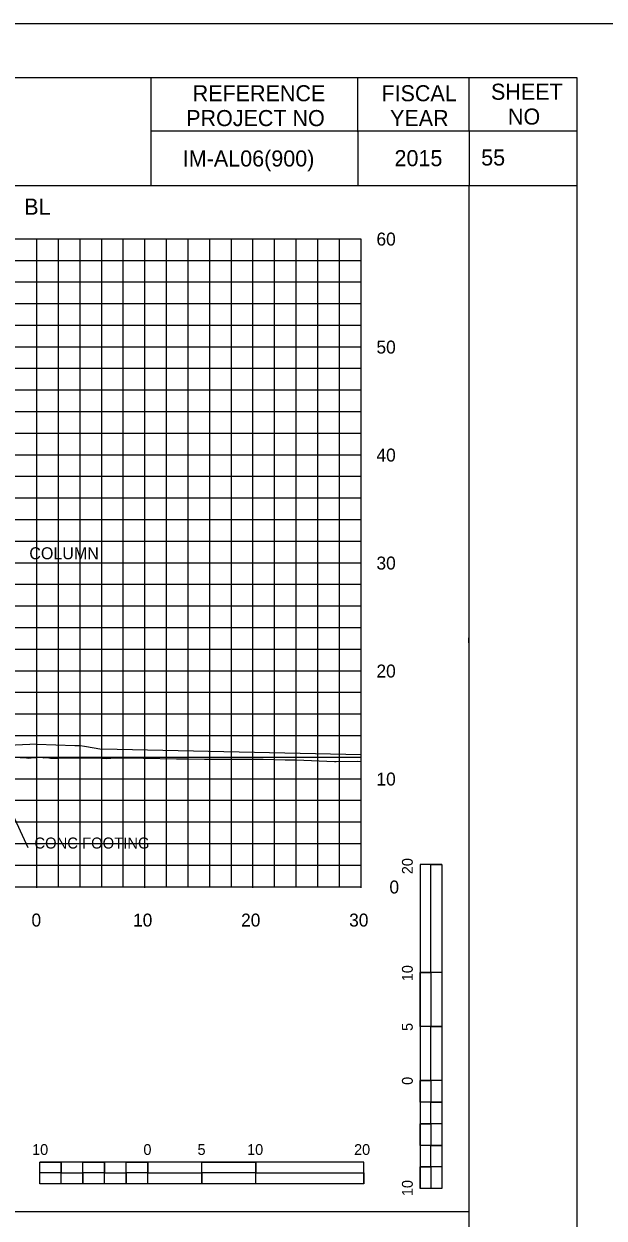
# Model space of a CAD drawing. Extents: x 1797809 to 2198143, y 249608 to 1237864.
# Drawn here: x 2196513.5 to 2196567.2, y 1237227.5 to 1237338 of the extents above; entities that cross this region are included whole.
import ezdxf

# ---------------------------------------------------------------- set-up
doc = ezdxf.new("R2010")
doc.units = 0
for name, color, linetype in [('10', 7, 'Continuous'), ('29', 7, 'Continuous'), ('3', 7, 'Continuous'), ('31', 7, 'Continuous'), ('60', 7, 'Continuous'), ('DESIGN - SHEET - Light Grid', 7, 'Continuous'), ('DESIGN - TRAFFIC CONTROL PERMANENT - Signs', 7, 'Continuous'), ('GSCOLORFILL', 7, 'Continuous'), ('GSSHT', 7, 'Continuous'), ('Level 1', 7, 'Continuous'), ('Level 45', 7, 'Continuous'), ('Level 55', 7, 'Continuous'), ('PIPETEXT', 7, 'Continuous'), ('UGUT', 7, 'Continuous')]:
    doc.layers.add(name, color=color, linetype=linetype)

msp = doc.modelspace()

# ---------------------------------------------------------------- linework, layer by layer
at = {"layer": '29'}
for p, q in [((2196550.18, 1237260.19), (2196550.18, 1237230.19)), ((2196552.18, 1237260.19), (2196550.18, 1237260.19)), ((2196552.18, 1237260.19), (2196552.18, 1237250.19)), ((2196552.18, 1237260.19), (2196552.18, 1237230.19)), ((2196551.18, 1237250.19), (2196550.18, 1237250.19)), ((2196552.18, 1237250.19), (2196550.18, 1237250.19)), ((2196551.18, 1237250.19), (2196551.18, 1237245.19)), ((2196552.18, 1237245.19), (2196550.18, 1237245.19)), ((2196552.18, 1237245.19), (2196551.18, 1237245.19)), ((2196552.18, 1237245.19), (2196552.18, 1237240.19)), ((2196551.18, 1237240.19), (2196550.18, 1237240.19)), ((2196552.18, 1237240.19), (2196550.18, 1237240.19)), ((2196551.18, 1237240.19), (2196551.18, 1237238.19)), ((2196552.18, 1237238.19), (2196551.18, 1237238.19)), ((2196552.18, 1237238.19), (2196552.18, 1237236.19)), ((2196551.18, 1237236.19), (2196550.18, 1237236.19)), ((2196551.18, 1237236.19), (2196551.18, 1237234.19)), ((2196552.18, 1237234.19), (2196551.18, 1237234.19)), ((2196552.18, 1237234.19), (2196552.18, 1237232.19)), ((2196544.97, 1237232.63), (2196514.97, 1237232.63)), ((2196514.97, 1237230.63), (2196514.97, 1237232.63)), ((2196516.97, 1237231.63), (2196514.97, 1237231.63)), ((2196516.97, 1237231.63), (2196516.97, 1237232.63)), ((2196518.97, 1237230.63), (2196518.97, 1237231.63)), ((2196520.97, 1237231.63), (2196518.97, 1237231.63)), ((2196520.97, 1237231.63), (2196520.97, 1237232.63)), ((2196522.97, 1237230.63), (2196522.97, 1237231.63)), ((2196524.97, 1237231.63), (2196522.97, 1237231.63)), ((2196524.97, 1237231.63), (2196524.97, 1237232.63)), ((2196524.97, 1237230.63), (2196524.97, 1237232.63)), ((2196529.97, 1237230.63), (2196529.97, 1237232.63)), ((2196529.97, 1237230.63), (2196529.97, 1237231.63)), ((2196534.97, 1237231.63), (2196529.97, 1237231.63)), ((2196534.97, 1237231.63), (2196534.97, 1237232.63)), ((2196534.97, 1237230.63), (2196534.97, 1237232.63)), ((2196544.97, 1237230.63), (2196544.97, 1237232.63)), ((2196551.18, 1237232.19), (2196550.18, 1237232.19)), ((2196551.18, 1237232.19), (2196551.18, 1237230.19)), ((2196544.97, 1237230.63), (2196514.97, 1237230.63)), ((2196518.97, 1237230.63), (2196516.97, 1237230.63)), ((2196522.97, 1237230.63), (2196520.97, 1237230.63)), ((2196529.97, 1237230.63), (2196524.97, 1237230.63)), ((2196544.97, 1237230.63), (2196534.97, 1237230.63)), ((2196552.18, 1237230.19), (2196550.18, 1237230.19))]:
    msp.add_line(p, q, dxfattribs=at)
for points in [[(2196551.18, 1237250.19), (2196551.18, 1237260.19), (2196552.18, 1237260.19), (2196552.18, 1237250.19)], [(2196550.18, 1237245.19), (2196550.18, 1237250.19), (2196551.18, 1237250.19), (2196551.18, 1237245.19)], [(2196551.18, 1237240.19), (2196551.18, 1237245.19), (2196552.18, 1237245.19), (2196552.18, 1237240.19)], [(2196550.18, 1237238.19), (2196550.18, 1237240.19), (2196551.18, 1237240.19), (2196551.18, 1237238.19)], [(2196551.18, 1237236.19), (2196551.18, 1237238.19), (2196552.18, 1237238.19), (2196552.18, 1237236.19)], [(2196550.18, 1237234.19), (2196550.18, 1237236.19), (2196551.18, 1237236.19), (2196551.18, 1237234.19)], [(2196551.18, 1237232.19), (2196551.18, 1237234.19), (2196552.18, 1237234.19), (2196552.18, 1237232.19)], [(2196514.97, 1237232.63), (2196516.97, 1237232.63), (2196516.97, 1237231.63), (2196514.97, 1237231.63)], [(2196516.97, 1237231.63), (2196518.97, 1237231.63), (2196518.97, 1237230.63), (2196516.97, 1237230.63)], [(2196518.97, 1237232.63), (2196520.97, 1237232.63), (2196520.97, 1237231.63), (2196518.97, 1237231.63)], [(2196520.97, 1237231.63), (2196522.97, 1237231.63), (2196522.97, 1237230.63), (2196520.97, 1237230.63)], [(2196522.97, 1237232.63), (2196524.97, 1237232.63), (2196524.97, 1237231.63), (2196522.97, 1237231.63)], [(2196524.97, 1237231.63), (2196529.97, 1237231.63), (2196529.97, 1237230.63), (2196524.97, 1237230.63)], [(2196529.97, 1237232.63), (2196534.97, 1237232.63), (2196534.97, 1237231.63), (2196529.97, 1237231.63)], [(2196534.97, 1237231.63), (2196544.97, 1237231.63), (2196544.97, 1237230.63), (2196534.97, 1237230.63)], [(2196550.18, 1237230.19), (2196550.18, 1237232.19), (2196551.18, 1237232.19), (2196551.18, 1237230.19)]]:
    msp.add_lwpolyline(points, close=True, dxfattribs=at)
at = {"layer": '3'}
for p, q in [((2196513.91, 1237261.74), (2196511.48, 1237267.05)), ((2196254.71, 1237228.05), (2196554.71, 1237228.05))]:
    msp.add_line(p, q, dxfattribs=at)
at = {"layer": '60'}
for p, q in [((2196544.71, 1237258.11), (2196544.71, 1237318.11)), ((2196544.71, 1237258.11), (2196414.71, 1237258.11)), ((2196514.71, 1237258.05), (2196514.71, 1237258.11)), ((2196524.71, 1237258.05), (2196524.71, 1237258.11)), ((2196534.71, 1237258.05), (2196534.71, 1237258.11)), ((2196544.71, 1237258.05), (2196544.71, 1237258.11))]:
    msp.add_line(p, q, dxfattribs=at)
at = {"layer": 'DESIGN - SHEET - Light Grid'}
msp.add_lwpolyline([(2196513.16, 1237270.1), (2196513.51, 1237270.1), (2196513.95, 1237270.05), (2196514.19, 1237270.06), (2196515.17, 1237270.13), (2196515.31, 1237270.08), (2196515.64, 1237270.1), (2196515.96, 1237270.05), (2196516.58, 1237270.05), (2196516.69, 1237270.04), (2196517.3, 1237270.06), (2196517.53, 1237270.06), (2196517.72, 1237270.07), (2196518.54, 1237270.06), (2196519.12, 1237270.06), (2196519.18, 1237270.06), (2196519.51, 1237270.06), (2196520.69, 1237270.03), (2196521.19, 1237270.01), (2196521.56, 1237270.05), (2196521.68, 1237270.08), (2196522.22, 1237270.06), (2196522.49, 1237270.06), (2196524.58, 1237270.03), (2196527.62, 1237269.99), (2196528.66, 1237269.97), (2196530.22, 1237269.95), (2196531.29, 1237269.96), (2196532.63, 1237269.96), (2196532.72, 1237269.95), (2196533.39, 1237269.96), (2196534.56, 1237269.95), (2196535.17, 1237269.96), (2196535.66, 1237269.94), (2196537.69, 1237269.89), (2196538.7, 1237269.89), (2196542.25, 1237269.72), (2196542.31, 1237269.72), (2196542.42, 1237269.72), (2196544.43, 1237269.75), (2196544.71, 1237269.72)], dxfattribs=at)
at = {"layer": 'DESIGN - TRAFFIC CONTROL PERMANENT - Signs'}
for points in [[(2196514.71, 1237271.35), (2196502.21, 1237270.76), (2196501.81, 1237270.76), (2196501.71, 1237270.76), (2196501.31, 1237270.69), (2196499.71, 1237270.42)], [(2196514.71, 1237271.35), (2196518.21, 1237271.21), (2196518.61, 1237271.21), (2196518.71, 1237271.21), (2196519.11, 1237271.15), (2196520.71, 1237270.87)], [(2196544.71, 1237270.35), (2196520.71, 1237270.87)]]:
    msp.add_lwpolyline(points, dxfattribs=at)
at = {"layer": 'GSCOLORFILL'}
msp.add_lwpolyline([(2196242.21, 1237123.04), (2196564.71, 1237123.04), (2196564.71, 1237333.04), (2196242.21, 1237333.04)], close=True, dxfattribs=at)
at = {"layer": 'GSSHT'}
for p, q in [((2196544.71, 1237318.11), (2196414.71, 1237318.11)), ((2196514.71, 1237258.11), (2196514.71, 1237318.11)), ((2196516.71, 1237258.11), (2196516.71, 1237318.11)), ((2196518.71, 1237258.11), (2196518.71, 1237318.11)), ((2196520.71, 1237258.11), (2196520.71, 1237318.11)), ((2196522.71, 1237258.11), (2196522.71, 1237318.11)), ((2196524.71, 1237258.11), (2196524.71, 1237318.11)), ((2196526.71, 1237258.11), (2196526.71, 1237318.11)), ((2196528.71, 1237258.11), (2196528.71, 1237318.11)), ((2196530.71, 1237258.11), (2196530.71, 1237318.11)), ((2196532.71, 1237258.11), (2196532.71, 1237318.11)), ((2196534.71, 1237258.11), (2196534.71, 1237318.11)), ((2196536.71, 1237258.11), (2196536.71, 1237318.11)), ((2196538.71, 1237258.11), (2196538.71, 1237318.11)), ((2196540.71, 1237258.11), (2196540.71, 1237318.11)), ((2196542.71, 1237258.11), (2196542.71, 1237318.11)), ((2196544.71, 1237316.11), (2196414.71, 1237316.11)), ((2196544.71, 1237314.11), (2196414.71, 1237314.11)), ((2196544.71, 1237312.11), (2196414.71, 1237312.11)), ((2196544.71, 1237310.11), (2196414.71, 1237310.11)), ((2196544.71, 1237308.11), (2196414.71, 1237308.11)), ((2196544.71, 1237306.11), (2196414.71, 1237306.11)), ((2196544.71, 1237304.11), (2196414.71, 1237304.11)), ((2196544.71, 1237302.11), (2196414.71, 1237302.11)), ((2196544.71, 1237300.11), (2196414.71, 1237300.11)), ((2196544.71, 1237298.11), (2196414.71, 1237298.11)), ((2196544.71, 1237296.11), (2196414.71, 1237296.11)), ((2196544.71, 1237294.11), (2196414.71, 1237294.11)), ((2196544.71, 1237292.11), (2196414.71, 1237292.11)), ((2196544.71, 1237290.11), (2196414.71, 1237290.11)), ((2196544.71, 1237288.11), (2196414.71, 1237288.11)), ((2196544.71, 1237286.11), (2196414.71, 1237286.11)), ((2196544.71, 1237284.11), (2196414.71, 1237284.11)), ((2196544.71, 1237282.11), (2196414.71, 1237282.11)), ((2196544.71, 1237280.11), (2196414.71, 1237280.11)), ((2196544.71, 1237278.11), (2196414.71, 1237278.11)), ((2196544.71, 1237276.11), (2196414.71, 1237276.11)), ((2196544.71, 1237274.11), (2196414.71, 1237274.11)), ((2196544.71, 1237272.11), (2196414.71, 1237272.11)), ((2196544.71, 1237270.11), (2196414.71, 1237270.11)), ((2196544.71, 1237268.11), (2196414.71, 1237268.11)), ((2196544.71, 1237266.11), (2196414.71, 1237266.11)), ((2196544.71, 1237264.11), (2196414.71, 1237264.11)), ((2196544.71, 1237262.11), (2196414.71, 1237262.11)), ((2196544.71, 1237260.11), (2196414.71, 1237260.11)), ((2196544.71, 1237258.11), (2196414.71, 1237258.11))]:
    msp.add_line(p, q, dxfattribs=at)
msp.add_lwpolyline([(2196229.71, 1237118.04), (2196569.71, 1237118.04), (2196569.71, 1237338.04), (2196229.71, 1237338.04)], close=True, dxfattribs=at)
at = {"layer": 'Level 45'}
msp.add_lwpolyline([(2196254.71, 1237133.05), (2196554.71, 1237133.05), (2196554.71, 1237323.05), (2196254.71, 1237323.05)], close=True, dxfattribs=at)
at = {"layer": 'PIPETEXT'}
msp.add_lwpolyline([(2196554.67, 1237281.19), (2196554.68, 1237280.19)], dxfattribs=at)
msp.add_lwpolyline([(2196554.67, 1237281.19), (2196554.68, 1237280.19)], dxfattribs=at)
at = {"layer": 'UGUT'}
for p, q in [((2196525.25, 1237333.04), (2196525.25, 1237323.05)), ((2196544.42, 1237328.04), (2196544.42, 1237333.04)), ((2196554.71, 1237328.17), (2196554.71, 1237333.04)), ((2196564.71, 1237328.1), (2196525.25, 1237328.1)), ((2196544.42, 1237328.04), (2196544.42, 1237323.05)), ((2196554.71, 1237328.17), (2196554.71, 1237323.05)), ((2196564.71, 1237323.05), (2196526.46, 1237323.05))]:
    msp.add_line(p, q, dxfattribs=at)

# ---------------------------------------------------------------- texts
at = {"layer": '10'}
for s, p in [('0', (2196514.21, 1237254.45)), ('10', (2196523.61, 1237254.45)), ('20', (2196533.61, 1237254.45)), ('30', (2196543.61, 1237254.45))]:
    msp.add_text(s, height=1.2, dxfattribs=at).set_placement(p)
at = {"layer": '29'}
for s, height, rotation, p in [('20', 0.999, 90.0572, (2196549.5, 1237259.3)), ('10', 0.999, 90.0572, (2196549.5, 1237249.39)), ('5', 1, 90.0572, (2196549.5, 1237244.78)), ('0', 1, 90.0572, (2196549.5, 1237239.79)), ('10', 0.999, 0.0572, (2196514.27, 1237233.3)), ('0', 1, 0.0572, (2196524.57, 1237233.3)), ('5', 0.999, 0.0572, (2196529.58, 1237233.3)), ('10', 0.999, 0.0572, (2196534.17, 1237233.3)), ('20', 0.999, 0.0572, (2196544.07, 1237233.3)), ('10', 0.999, 90.0572, (2196549.5, 1237229.49))]:
    msp.add_text(s, height=height, rotation=rotation, dxfattribs=at).set_placement(p)
at = {"layer": '31'}
for s, p in [('60', (2196546.14, 1237317.51)), ('50', (2196546.14, 1237307.51)), ('40', (2196546.14, 1237297.51)), ('30', (2196546.14, 1237287.51)), ('20', (2196546.14, 1237277.51)), ('10', (2196546.14, 1237267.51)), ('0', (2196547.34, 1237257.51))]:
    msp.add_text(s, height=1.2, dxfattribs=at).set_placement(p)
at = {"layer": '60'}
msp.add_text('BL', height=1.5, dxfattribs=at).set_placement((2196513.53, 1237320.36))
at = {"layer": 'Level 1'}
for s, height, p in [(' IM-AL06(900) ', 1.4899, (2196527.66, 1237324.83)), ('2015', 1.49, (2196547.81, 1237324.86)), ('   55 ', 1.49, (2196554.17, 1237324.92))]:
    msp.add_text(s, height=height, rotation=360, dxfattribs=at).set_placement(p)
at = {"layer": 'Level 55'}
for s, height, p in [('COLUMN', 1.11, (2196514.01, 1237288.46)), ('CONC FOOTING', 1.0246, (2196514.48, 1237261.67))]:
    msp.add_text(s, height=height, dxfattribs=at).set_placement(p)
at = {"layer": 'UGUT'}
for s, p in [('REFERENCE', (2196529.13, 1237330.87)), ('FISCAL', (2196546.6, 1237330.87)), ('SHEET', (2196556.74, 1237331.01)), ('PROJECT NO', (2196528.53, 1237328.57)), ('YEAR', (2196547.4, 1237328.57)), ('NO', (2196558.31, 1237328.71))]:
    msp.add_text(s, height=1.488, dxfattribs=at).set_placement(p)

doc.saveas('drawing.dxf')
